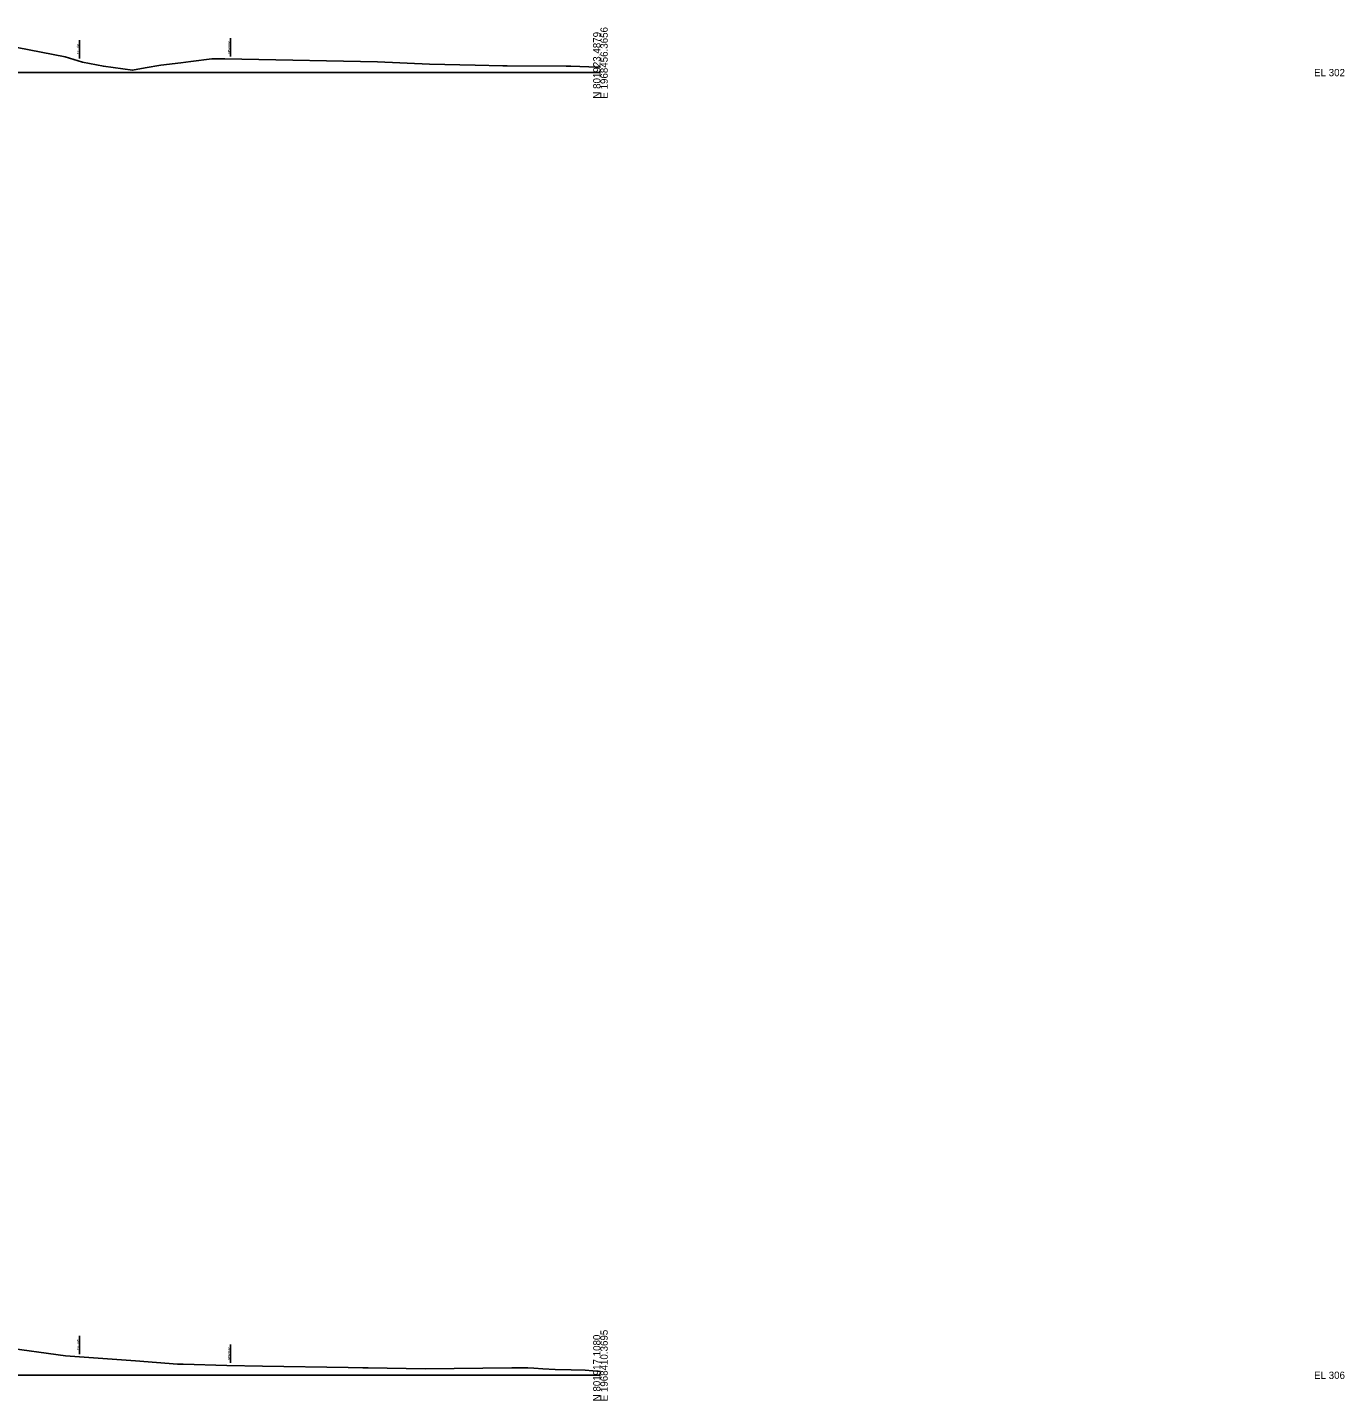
# Model space of a CAD drawing. Extents: x -4026 to 9638, y -10 to 19609.
# Drawn here: x 5480 to 5986, y 1490 to 2017 of the extents above; entities that cross this region are included whole.
import ezdxf

# ---------------------------------------------------------------- set-up
doc = ezdxf.new("R2010")
doc.units = 0
for name, color, linetype in [('RD_GPK_XS_Cell', 7, 'Continuous'), ('RD_XS_ExGround', 7, 'Continuous'), ('RD_XS_ExRW', 7, 'Continuous'), ('RD_XS_NewRW', 7, 'Continuous')]:
    doc.layers.add(name, color=color, linetype=linetype)

msp = doc.modelspace()

# ---------------------------------------------------------------- linework, layer by layer
at = {"layer": 'RD_GPK_XS_Cell'}
for p, q in [((5350, 2000), (5700, 2000)), ((5350, 1500), (5700, 1500))]:
    msp.add_line(p, q, dxfattribs=at)
at = {"layer": 'RD_XS_ExGround'}
for points in [[(5476.11, 2009.61), (5494.48, 2006.09), (5501.16, 2004.04), (5509.16, 2002.43), (5520.35, 2000.91), (5525.2, 2001.78), (5531.17, 2002.81), (5538.93, 2003.8), (5542.72, 2004.26), (5550.78, 2005.3), (5552.52, 2005.26), (5555.78, 2005.22), (5562.33, 2005.11), (5614.35, 2004.13), (5634.35, 2003.19), (5651.95, 2002.84), (5662.47, 2002.64), (5663.17, 2002.61), (5664.25, 2002.62), (5686.82, 2002.42), (5688.64, 2002.43), (5695.55, 2002.16), (5700, 2002.06)], [(5470.39, 1510.76), (5494.57, 1507.52), (5521.48, 1505.5), (5537.6, 1504.33), (5539.76, 1504.21), (5556.62, 1503.81), (5570.19, 1503.51), (5603.19, 1503), (5608.74, 1502.92), (5609.09, 1502.92), (5609.56, 1502.92), (5609.9, 1502.91), (5610.83, 1502.89), (5632.67, 1502.51), (5666.03, 1502.83), (5672.18, 1502.85), (5674.47, 1502.79), (5677.94, 1502.52), (5682.68, 1502.21), (5688.72, 1502.07), (5694.17, 1501.99), (5700, 1501.44)]]:
    msp.add_lwpolyline(points, dxfattribs=at)
at = {"layer": 'RD_XS_ExRW'}
for p, q in [((5500, 2005.4), (5500, 2012.4)), ((5500, 1508.11), (5500, 1515.11))]:
    msp.add_line(p, q, dxfattribs=at)
at = {"layer": 'RD_XS_NewRW'}
for p, q in [((5558, 2006.18), (5558, 2013.18)), ((5558, 1504.78), (5558, 1511.78))]:
    msp.add_line(p, q, dxfattribs=at)

# ---------------------------------------------------------------- texts
at = {"layer": 'RD_GPK_XS_Cell'}
for s, p in [('N 801923.4879', (5700, 1990)), ('E 1968456.3656', (5702.8, 1990)), ('N 801917.1080', (5700, 1490)), ('E 1968410.3695', (5702.8, 1490))]:
    msp.add_text(s, height=2.8, rotation=90, dxfattribs=at).set_placement(p)
for s, p in [('EL 302', (5974, 1998.6)), ('EL 306', (5974, 1498.6))]:
    msp.add_text(s, height=2.8, dxfattribs=at).set_placement(p)
at = {"layer": 'RD_XS_ExRW'}
for p in [(5499.75, 2007.08), (5499.75, 1509.8)]:
    msp.add_text('EX. R/W ', height=0.75, rotation=90, dxfattribs=at).set_placement(p)
at = {"layer": 'RD_XS_NewRW'}
for p in [(5557.75, 2007.33), (5557.75, 1505.92)]:
    msp.add_text('NEW R/W ', height=0.75, rotation=90, dxfattribs=at).set_placement(p)

doc.saveas('drawing.dxf')
